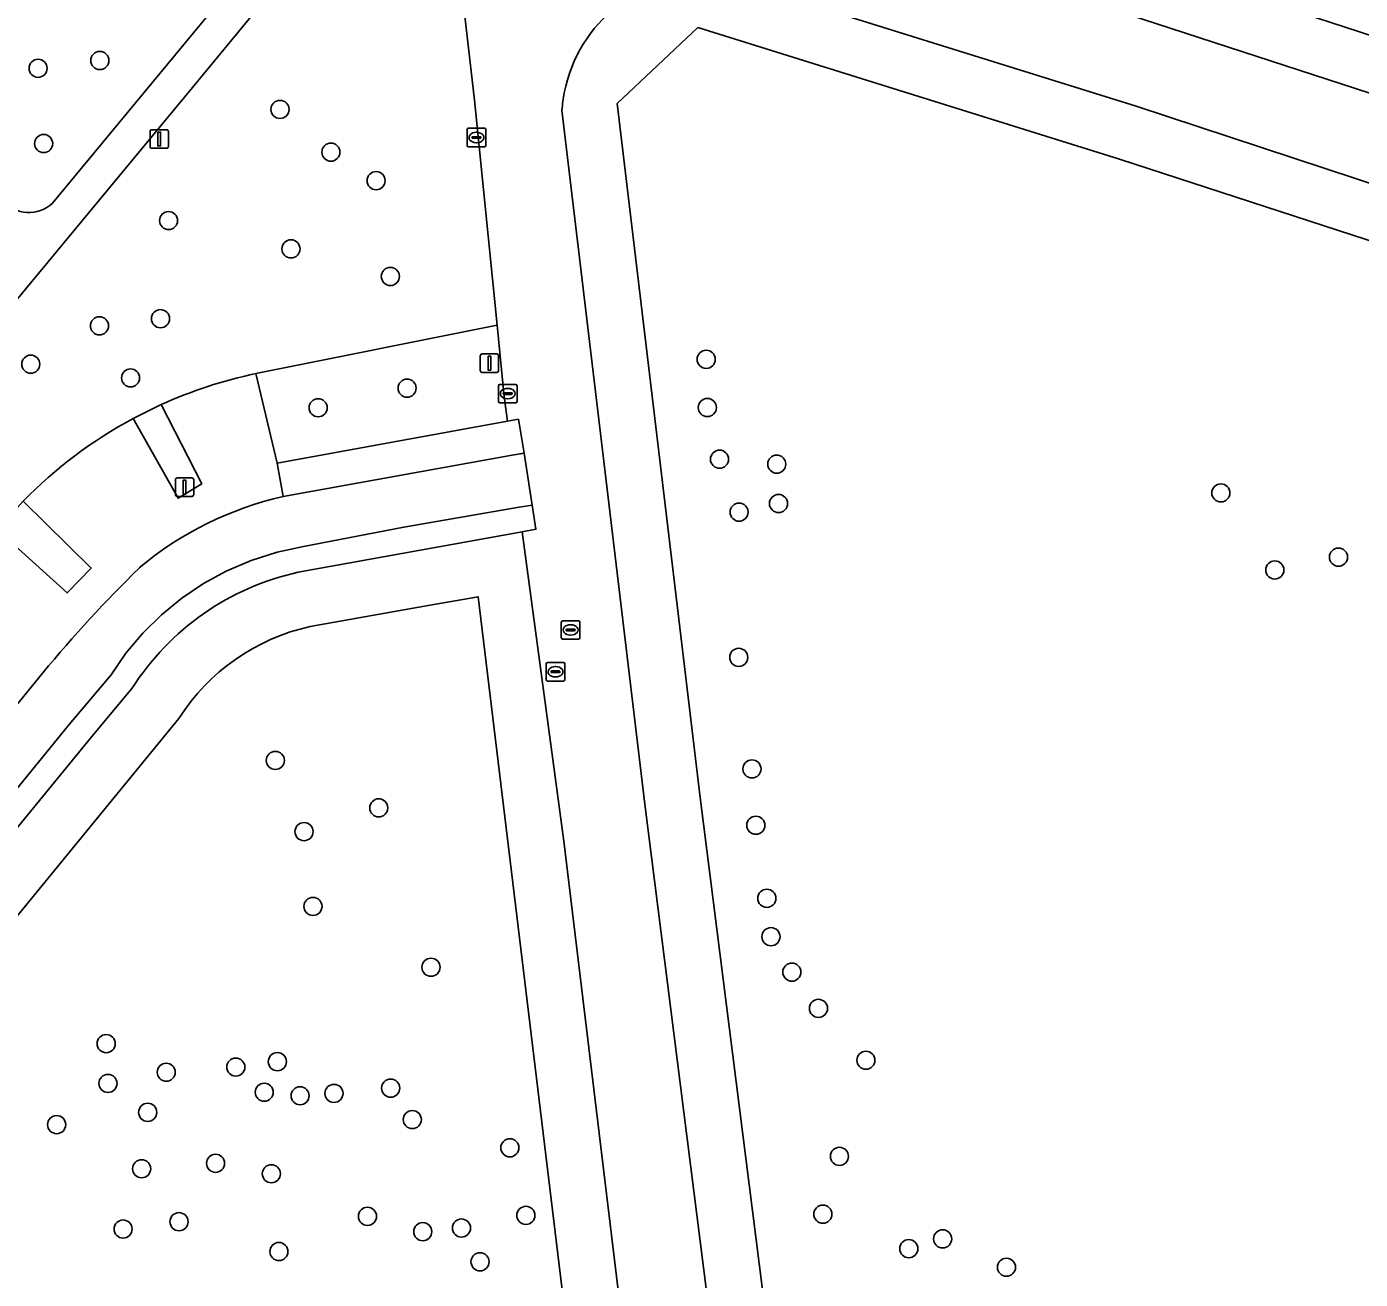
# Model space of a CAD drawing. Extents: x 155275 to 156265, y 382654 to 383635.
# Drawn here: x 155620.5 to 155692.4, y 382838.9 to 382906.5 of the extents above; entities that cross this region are included whole.
import ezdxf

# ---------------------------------------------------------------- set-up
doc = ezdxf.new("R2010")
doc.units = 0
for name, color, linetype in [('IMGEO_Boom', 7, 'Continuous'), ('IMGEO_Groenvoorziening', 7, 'Continuous'), ('IMGEO_Kolk', 7, 'Continuous'), ('IMGEO_Lichtmast', 7, 'Continuous'), ('IMGEO_Loofbos', 7, 'Continuous'), ('IMGEO_Parkeervlak_halfverhard', 7, 'Continuous'), ('IMGEO_Rijbaan_lokaal_gesloten', 7, 'Continuous'), ('IMGEO_Rijbaan_lokaal_halfverhard', 7, 'Continuous'), ('IMGEO_Rijbaan_lokaal_open', 7, 'Continuous'), ('IMGEO_Rioolput', 7, 'Continuous'), ('IMGEO_Voetpad_open', 7, 'Continuous')]:
    doc.layers.add(name, color=color, linetype=linetype)

msp = doc.modelspace()

# ---------------------------------------------------------------- linework, layer by layer
at = {"layer": 'IMGEO_Boom'}
for centre in [(155624.398, 382904.678), (155621.07, 382904.259), (155634.112, 382902.039), (155621.368, 382900.199), (155636.856, 382899.735), (155639.292, 382898.197), (155628.105, 382896.045), (155634.702, 382894.518), (155640.063, 382893.03), (155624.379, 382890.367), (155627.669, 382890.752), (155620.675, 382888.298), (155657.088, 382888.56), (155626.056, 382887.558), (155640.964, 382887.006), (155636.169, 382885.948), (155657.15, 382885.96), (155657.807, 382883.174), (155660.892, 382882.907), (155660.988, 382880.783), (155684.833, 382881.356), (155658.862, 382880.319), (155691.174, 382877.891), (155687.741, 382877.201), (155658.842, 382872.486), (155633.86, 382866.927), (155659.554, 382866.47), (155639.436, 382864.368), (155635.407, 382863.086), (155659.764, 382863.43), (155660.357, 382859.491), (155635.887, 382859.052), (155660.578, 382857.419), (155642.253, 382855.771), (155661.707, 382855.508), (155663.139, 382853.554), (155624.741, 382851.652), (155633.971, 382850.678), (155665.698, 382850.756), (155627.978, 382850.109), (155631.729, 382850.387), (155624.837, 382849.506), (155640.077, 382849.252), (155633.261, 382849.03), (155635.195, 382848.841), (155637.019, 382848.967), (155626.98, 382847.946), (155622.069, 382847.283), (155641.243, 382847.557), (155646.503, 382846.034), (155664.27, 382845.571), (155626.651, 382844.902), (155630.638, 382845.198), (155633.646, 382844.634), (155628.67, 382842.048), (155638.826, 382842.338), (155647.366, 382842.389), (155663.377, 382842.454), (155625.654, 382841.652), (155641.808, 382841.51), (155643.894, 382841.705), (155668.009, 382840.593), (155669.833, 382841.122), (155634.052, 382840.438), (155644.897, 382839.885), (155673.274, 382839.591)]:
    msp.add_circle(centre, 0.489, dxfattribs=at)
at = {"layer": 'IMGEO_Groenvoorziening'}
for points in [[(155937.541, 382826.332), (155936.958, 382826.589), (155920.684, 382831.77), (155660.436, 382916.637), (155650.027, 382919.992), (155641.261, 382922.57), (155632.466, 382925.283), (155625.045, 382928.281)], [(155623.859, 382925.525), (155631.218, 382922.908), (155642.872, 382919.148), (155649.107, 382917.137), (155659.516, 382913.782), (155681.378, 382906.655), (155707.492, 382898.143), (155734, 382889.508), (155762.271, 382880.46), (155792.38, 382870.456), (155818.814, 382861.879), (155845.361, 382853.249), (155875.166, 382843.61), (155900.261, 382835.383), (155919.774, 382828.911), (155936.048, 382823.73)], [(155640.911, 382913.46), (155638.564, 382914.347), (155629.399, 382903.229), (155606.896, 382876.059), (155612.485, 382871.506), (155613.537, 382872.79), (155618.871, 382879.364), (155620.265, 382880.911)], [(155762.085, 382875.538), (155732.215, 382885.192), (155705.705, 382893.825), (155680.264, 382902.212), (155657.534, 382909.321), (155657.437, 382909.324)], [(155621.842, 382896.975), (155630.311, 382907.221)], [(155644.603, 382902.54), (155644.069, 382907.07)], [(155897.748, 382828.117), (155872.41, 382836.457), (155679.369, 382899.349), (155656.639, 382906.458), (155652.29, 382902.36), (155656.761, 382864.919), (155660.64, 382834.249)], [(155652.29, 382902.36), (155656.639, 382906.458), (155679.369, 382899.349), (155872.41, 382836.457), (155897.748, 382828.117), (155927.902, 382818.345)], [(155632.808, 382887.788), (155645.813, 382890.409), (155644.603, 382902.54)], [(155660.64, 382834.249), (155656.761, 382864.919), (155652.29, 382902.36)], [(155649.311, 382902.004), (155653.782, 382864.563), (155657.647, 382834.037)], [(155626.193, 382885.369), (155627.709, 382886.119)], [(155652.937, 382833.447), (155649.415, 382862.574), (155647.175, 382879.261), (155641.572, 382878.243), (155635.098, 382877.079)], [(155635.741, 382874.149), (155642.108, 382875.291), (155644.794, 382875.759), (155649.95, 382833.169)], [(155626.128, 382870.802), (155623.888, 382868.119), (155613.274, 382855.167), (155607.613, 382848.21), (155601.067, 382840.165), (155603.394, 382838.272), (155609.94, 382846.317), (155628.661, 382869.194)]]:
    msp.add_lwpolyline(points, dxfattribs=at)
for points in [[(155646.199, 382886.533), (155645.813, 382890.409), (155632.808, 382887.788), (155633.95, 382882.958), (155646.375, 382885.225)], [(155627.709, 382886.119), (155626.193, 382885.369), (155628.615, 382881.065), (155629.892, 382881.845)], [(155620.265, 382880.911), (155618.871, 382879.364), (155622.637, 382875.961), (155623.934, 382877.305)]]:
    msp.add_lwpolyline(points, close=True, dxfattribs=at)
for centre, radius, start, end in [((155657.202, 382901.415), 7.913, 88.30031, 168.88641), ((155656.918, 382901.449), 7.627, 168.72277, 175.82339), ((155620.581, 382898.321), 1.845, 220.01507, 313.13646), ((155637.865, 382863.715), 24.598, 101.86326, 114.38525), ((155637.872, 382863.668), 24.644, 118.2888, 135.59931), ((155638.15, 382863.17), 14.24, 102.37603, 147.59086), ((155638.156, 382863.163), 11.248, 102.39599, 147.57719)]:
    msp.add_arc(centre, radius, start, end, dxfattribs=at)
at = {"layer": 'IMGEO_Kolk'}
for p, q in [((155644.203, 382900.099), (155644.203, 382900.951)), ((155644.278, 382901.025), (155645.13, 382901.025)), ((155644.691, 382900.805), (155644.716, 382900.805)), ((155645.204, 382900.951), (155645.204, 382900.099)), ((155645.13, 382900.025), (155644.278, 382900.025)), ((155644.462, 382900.519), (155644.462, 382900.531)), ((155644.9, 382900.482), (155644.502, 382900.482)), ((155644.505, 382900.568), (155644.903, 382900.568)), ((155644.714, 382900.245), (155644.689, 382900.245)), ((155644.946, 382900.531), (155644.946, 382900.519)), ((155645.89, 382886.285), (155645.89, 382887.137)), ((155645.965, 382887.211), (155646.817, 382887.211)), ((155646.378, 382886.991), (155646.403, 382886.991)), ((155646.891, 382887.137), (155646.891, 382886.285)), ((155646.149, 382886.705), (155646.149, 382886.717)), ((155646.587, 382886.668), (155646.189, 382886.668)), ((155646.192, 382886.754), (155646.59, 382886.754)), ((155646.401, 382886.431), (155646.376, 382886.431)), ((155646.633, 382886.717), (155646.633, 382886.705)), ((155646.817, 382886.211), (155645.965, 382886.211))]:
    msp.add_line(p, q, dxfattribs=at)
for points in [[(155644.203, 382900.099), (155644.203, 382900.951)], [(155644.278, 382901.025), (155645.13, 382901.025)], [(155645.204, 382900.951), (155645.204, 382900.099)], [(155645.13, 382900.025), (155644.278, 382900.025)], [(155645.89, 382886.285), (155645.89, 382887.137)], [(155645.965, 382887.211), (155646.817, 382887.211)], [(155646.891, 382887.137), (155646.891, 382886.285)], [(155646.817, 382886.211), (155645.965, 382886.211)]]:
    msp.add_lwpolyline(points, dxfattribs=at)
for centre, radius, start, end in [((155644.28, 382900.949), 0.0765, 91.55205, 178.44795), ((155644.28, 382900.949), 0.0765, 91.55205, 178.44795), ((155645.128, 382900.949), 0.0765, 1.55205, 88.44795), ((155645.128, 382900.949), 0.0765, 1.55205, 88.44795), ((155644.28, 382900.101), 0.0765, 181.55205, 268.44795), ((155644.28, 382900.101), 0.0765, 181.55205, 268.44795), ((155644.502, 382900.528), 0.0403, 85.87752, 175.75265), ((155644.499, 382900.518), 0.0366, 178.93798, 274.71019), ((155644.903, 382900.525), 0.043, 264.86636, 352.45326), ((155644.907, 382900.53), 0.0386, 1.73085, 96.63898), ((155645.128, 382900.101), 0.0765, 271.55205, 358.44795), ((155645.128, 382900.101), 0.0765, 271.55205, 358.44795), ((155645.967, 382887.135), 0.0765, 91.55205, 178.44795), ((155645.967, 382887.135), 0.0765, 91.55205, 178.44795), ((155646.815, 382887.135), 0.0765, 1.55205, 88.44795), ((155646.815, 382887.135), 0.0765, 1.55205, 88.44795), ((155645.967, 382886.287), 0.0765, 181.55205, 268.44795), ((155645.967, 382886.287), 0.0765, 181.55205, 268.44795), ((155646.189, 382886.714), 0.0403, 85.87752, 175.75265), ((155646.186, 382886.704), 0.0366, 178.93798, 274.71019), ((155646.59, 382886.711), 0.043, 264.86636, 352.45326), ((155646.594, 382886.716), 0.0386, 1.73085, 96.63898), ((155646.815, 382886.287), 0.0765, 271.55205, 358.44795), ((155646.815, 382886.287), 0.0765, 271.55205, 358.44795)]:
    msp.add_arc(centre, radius, start, end, dxfattribs=at)
for centre, major_axis, ratio, start_param, end_param in [((155644.69, 382900.525), (-0.387, 0.002), 0.722429, 4.712389, 7.853982), ((155644.715, 382900.525), (-0.39, 0.002), 0.717154, 1.570796, 4.712389), ((155646.377, 382886.711), (-0.387, 0.002), 0.722429, 4.712389, 7.853982), ((155646.402, 382886.711), (-0.39, 0.002), 0.717154, 1.570796, 4.712389)]:
    msp.add_ellipse(centre, major_axis=major_axis, ratio=ratio, start_param=start_param, end_param=end_param, dxfattribs=at)
at = {"layer": 'IMGEO_Lichtmast'}
for p, q in [((155627.104, 382900.046), (155627.104, 382900.846)), ((155627.104, 382900.846), (155627.104, 382900.046)), ((155627.204, 382900.946), (155627.994, 382900.946)), ((155627.994, 382900.946), (155627.204, 382900.946)), ((155628.094, 382900.846), (155628.094, 382900.046)), ((155628.094, 382900.046), (155628.094, 382900.846)), ((155627.994, 382899.946), (155627.204, 382899.946)), ((155627.204, 382899.946), (155627.994, 382899.946)), ((155644.906, 382887.953), (155644.906, 382888.753)), ((155644.906, 382888.753), (155644.906, 382887.953)), ((155645.006, 382888.853), (155645.796, 382888.853)), ((155645.796, 382888.853), (155645.006, 382888.853)), ((155645.896, 382888.753), (155645.896, 382887.953)), ((155645.896, 382887.953), (155645.896, 382888.753)), ((155645.796, 382887.853), (155645.006, 382887.853)), ((155645.006, 382887.853), (155645.796, 382887.853)), ((155628.47, 382881.267), (155628.47, 382882.067)), ((155628.47, 382882.067), (155628.47, 382881.267)), ((155628.57, 382882.167), (155629.36, 382882.167)), ((155629.36, 382882.167), (155628.57, 382882.167)), ((155629.46, 382882.067), (155629.46, 382881.267)), ((155629.46, 382881.267), (155629.46, 382882.067)), ((155629.36, 382881.167), (155628.57, 382881.167)), ((155628.57, 382881.167), (155629.36, 382881.167))]:
    msp.add_line(p, q, dxfattribs=at)
for points in [[(155627.524, 382900.821), (155627.674, 382900.821), (155627.674, 382900.071), (155627.524, 382900.071), (155627.524, 382900.821)], [(155645.326, 382888.728), (155645.476, 382888.728), (155645.476, 382887.978), (155645.326, 382887.978), (155645.326, 382888.728)], [(155628.89, 382882.042), (155629.04, 382882.042), (155629.04, 382881.292), (155628.89, 382881.292), (155628.89, 382882.042)]]:
    msp.add_lwpolyline(points, dxfattribs=at)
for centre, start, end in [((155627.204, 382900.846), 90, 180), ((155627.204, 382900.846), 90, 180), ((155627.994, 382900.846), 0, 90), ((155627.994, 382900.846), 360, 90), ((155627.204, 382900.046), 180, 270), ((155627.204, 382900.046), 180, 270), ((155627.994, 382900.046), 270, 0), ((155627.994, 382900.046), 270, 0), ((155645.006, 382888.753), 90, 180), ((155645.006, 382888.753), 90, 180), ((155645.796, 382888.753), 0, 90), ((155645.796, 382888.753), 360, 90), ((155645.006, 382887.953), 180, 270), ((155645.006, 382887.953), 180, 270), ((155645.796, 382887.953), 270, 0), ((155645.796, 382887.953), 270, 0), ((155628.57, 382882.067), 90, 180), ((155628.57, 382882.067), 90, 180), ((155629.36, 382882.067), 0, 90), ((155629.36, 382882.067), 360, 90), ((155628.57, 382881.267), 180, 270), ((155628.57, 382881.267), 180, 270), ((155629.36, 382881.267), 270, 0), ((155629.36, 382881.267), 270, 0)]:
    msp.add_arc(centre, 0.1, start, end, dxfattribs=at)
at = {"layer": 'IMGEO_Loofbos'}
for points in [[(155625.045, 382928.281), (155632.466, 382925.283), (155641.261, 382922.57), (155650.027, 382919.992), (155660.436, 382916.637), (155920.684, 382831.77), (155936.958, 382826.589), (155937.541, 382826.332)], [(155649.95, 382833.169), (155644.794, 382875.759), (155642.108, 382875.291), (155635.741, 382874.149)], [(155628.661, 382869.194), (155609.94, 382846.317), (155603.394, 382838.272), (155601.067, 382840.165), (155599.804, 382838.613), (155599.543, 382834.722), (155599.337, 382830.856), (155649.233, 382814.569), (155649.799, 382814.865), (155649.964, 382815.142), (155650.32, 382815.526), (155651.152, 382815.37), (155652.603, 382814.818), (155652.996, 382814.453), (155653.113, 382813.833), (155653.754, 382813.093), (155916.374, 382727.369)]]:
    msp.add_lwpolyline(points, dxfattribs=at)
msp.add_arc((155638.156, 382863.163), 11.248, 102.39599, 147.57719, dxfattribs=at)
at = {"layer": 'IMGEO_Parkeervlak_halfverhard'}
for points in [[(155634.29, 382881.159), (155633.95, 382882.958), (155632.808, 382887.788)], [(155627.709, 382886.119), (155629.892, 382881.845), (155628.615, 382881.065), (155626.193, 382885.369)], [(155620.265, 382880.911), (155623.934, 382877.305), (155622.637, 382875.961), (155618.871, 382879.364), (155613.537, 382872.79), (155617.398, 382869.697), (155616.482, 382868.495), (155616.366, 382868.395), (155615.071, 382867.009), (155614.004, 382865.641), (155610.253, 382868.77), (155607.641, 382865.539), (155606.964, 382864.714), (155603.37, 382860.305), (155607.179, 382857.177), (155605.901, 382855.615), (155602.044, 382858.678)], [(155602.044, 382858.678), (155600.643, 382856.959), (155600.022, 382856.231), (155598.6, 382854.487), (155602.425, 382851.337), (155601.589, 382850.339), (155597.738, 382853.431), (155595.872, 382851.144), (155595.375, 382850.575), (155592.589, 382847.132), (155597.791, 382842.857), (155608.021, 382855.324), (155621.331, 382871.659)]]:
    msp.add_lwpolyline(points, dxfattribs=at)
for centre, radius, start, end in [((155637.865, 382863.715), 24.598, 101.86326, 114.38525), ((155637.872, 382863.668), 24.644, 118.2888, 135.59931), ((155638.358, 382863.182), 18.432, 102.75129, 129.92913), ((155678.183, 382824.646), 73.772, 134.44235, 140.41121)]:
    msp.add_arc(centre, radius, start, end, dxfattribs=at)
at = {"layer": 'IMGEO_Rijbaan_lokaal_gesloten'}
for points in [[(155657.437, 382909.324), (155657.534, 382909.321), (155680.264, 382902.212), (155705.705, 382893.825), (155732.215, 382885.192), (155762.085, 382875.538), (155790.926, 382865.936), (155819.086, 382856.936), (155843.892, 382848.855), (155873.348, 382839.307), (155898.686, 382830.967), (155916.644, 382825.19), (155928.773, 382821.216)], [(155644.069, 382907.07), (155644.603, 382902.54), (155645.813, 382890.409), (155646.199, 382886.533), (155646.375, 382885.225), (155646.966, 382885.333), (155647.276, 382883.504), (155647.708, 382880.7), (155647.907, 382879.394), (155647.175, 382879.261), (155649.415, 382862.574), (155652.937, 382833.447)], [(155936.048, 382823.73), (155919.774, 382828.911), (155900.261, 382835.383), (155875.166, 382843.61), (155845.361, 382853.249), (155818.814, 382861.879), (155792.38, 382870.456), (155762.271, 382880.46), (155734, 382889.508), (155707.492, 382898.143), (155681.378, 382906.655)], [(155657.647, 382834.037), (155653.782, 382864.563), (155649.311, 382902.004)]]:
    msp.add_lwpolyline(points, dxfattribs=at)
for centre, radius, start, end in [((155657.202, 382901.415), 7.913, 88.30031, 168.88641), ((155656.918, 382901.449), 7.627, 168.72277, 175.82339)]:
    msp.add_arc(centre, radius, start, end, dxfattribs=at)
at = {"layer": 'IMGEO_Rijbaan_lokaal_halfverhard'}
msp.add_lwpolyline([(155646.621, 382883.386), (155647.276, 382883.504), (155646.966, 382885.333), (155646.375, 382885.225), (155633.95, 382882.958), (155634.29, 382881.159)], close=True, dxfattribs=at)
for points in [[(155635.098, 382877.079), (155641.572, 382878.243), (155647.175, 382879.261), (155647.907, 382879.394), (155647.708, 382880.7), (155646.999, 382880.578), (155640.779, 382879.513), (155635.384, 382878.472), (155633.955, 382878.163), (155632.562, 382877.717), (155631.218, 382877.14), (155629.98, 382876.463), (155628.811, 382875.675), (155627.72, 382874.781), (155626.716, 382873.79), (155625.809, 382872.71), (155625.006, 382871.55), (155622.738, 382868.856), (155612.247, 382855.989)], [(155613.274, 382855.167), (155623.888, 382868.119), (155626.128, 382870.802)]]:
    msp.add_lwpolyline(points, dxfattribs=at)
msp.add_arc((155638.15, 382863.17), 14.24, 102.37603, 147.59086, dxfattribs=at)
at = {"layer": 'IMGEO_Rijbaan_lokaal_open'}
for points in [[(155647.708, 382880.7), (155647.276, 382883.504), (155646.621, 382883.386), (155634.29, 382881.159)], [(155621.331, 382871.659), (155608.021, 382855.324), (155597.791, 382842.857), (155599.969, 382841.061), (155602.968, 382844.675), (155606.592, 382849.042), (155612.247, 382855.989), (155622.738, 382868.856), (155625.006, 382871.55), (155625.809, 382872.71), (155626.716, 382873.79), (155627.72, 382874.781), (155628.811, 382875.675), (155629.98, 382876.463), (155631.218, 382877.14), (155632.562, 382877.717), (155633.955, 382878.163), (155635.384, 382878.472), (155640.779, 382879.513), (155646.999, 382880.578), (155647.708, 382880.7)]]:
    msp.add_lwpolyline(points, dxfattribs=at)
for centre, radius, start, end in [((155638.358, 382863.182), 18.432, 102.75129, 129.92913), ((155678.183, 382824.646), 73.772, 134.44235, 140.41121)]:
    msp.add_arc(centre, radius, start, end, dxfattribs=at)
at = {"layer": 'IMGEO_Rioolput'}
for p, q in [((155649.278, 382873.538), (155649.278, 382874.39)), ((155649.353, 382874.464), (155650.205, 382874.464)), ((155649.766, 382874.244), (155649.791, 382874.244)), ((155650.279, 382874.39), (155650.279, 382873.538)), ((155650.205, 382873.464), (155649.353, 382873.464)), ((155649.537, 382873.958), (155649.537, 382873.97)), ((155649.975, 382873.921), (155649.577, 382873.921)), ((155649.58, 382874.007), (155649.978, 382874.007)), ((155649.789, 382873.684), (155649.764, 382873.684)), ((155650.021, 382873.97), (155650.021, 382873.958)), ((155648.464, 382871.282), (155648.464, 382872.134)), ((155648.539, 382872.208), (155649.391, 382872.208)), ((155648.952, 382871.988), (155648.977, 382871.988)), ((155649.465, 382872.134), (155649.465, 382871.282)), ((155649.391, 382871.208), (155648.539, 382871.208)), ((155648.723, 382871.702), (155648.723, 382871.714)), ((155649.161, 382871.665), (155648.763, 382871.665)), ((155648.766, 382871.751), (155649.164, 382871.751)), ((155648.975, 382871.428), (155648.95, 382871.428)), ((155649.207, 382871.714), (155649.207, 382871.702))]:
    msp.add_line(p, q, dxfattribs=at)
for points in [[(155649.278, 382873.538), (155649.278, 382874.39)], [(155649.353, 382874.464), (155650.205, 382874.464)], [(155650.279, 382874.39), (155650.279, 382873.538)], [(155650.205, 382873.464), (155649.353, 382873.464)], [(155648.464, 382871.282), (155648.464, 382872.134)], [(155648.539, 382872.208), (155649.391, 382872.208)], [(155649.465, 382872.134), (155649.465, 382871.282)], [(155649.391, 382871.208), (155648.539, 382871.208)]]:
    msp.add_lwpolyline(points, dxfattribs=at)
for centre, radius, start, end in [((155649.355, 382874.388), 0.0765, 91.55205, 178.44795), ((155649.355, 382874.388), 0.0765, 91.55205, 178.44795), ((155650.203, 382874.388), 0.0765, 1.55205, 88.44795), ((155650.203, 382874.388), 0.0765, 1.55205, 88.44795), ((155649.355, 382873.54), 0.0765, 181.55205, 268.44795), ((155649.355, 382873.54), 0.0765, 181.55205, 268.44795), ((155649.577, 382873.967), 0.0403, 85.87752, 175.75265), ((155649.574, 382873.957), 0.0366, 178.93798, 274.71019), ((155649.978, 382873.964), 0.043, 264.86636, 352.45326), ((155649.982, 382873.969), 0.0386, 1.73085, 96.63898), ((155650.203, 382873.54), 0.0765, 271.55205, 358.44795), ((155650.203, 382873.54), 0.0765, 271.55205, 358.44795), ((155648.541, 382872.132), 0.0765, 91.55205, 178.44795), ((155648.541, 382872.132), 0.0765, 91.55205, 178.44795), ((155649.389, 382872.132), 0.0765, 1.55205, 88.44795), ((155649.389, 382872.132), 0.0765, 1.55205, 88.44795), ((155648.541, 382871.284), 0.0765, 181.55205, 268.44795), ((155648.541, 382871.284), 0.0765, 181.55205, 268.44795), ((155648.763, 382871.711), 0.0403, 85.87752, 175.75265), ((155648.76, 382871.701), 0.0366, 178.93798, 274.71019), ((155649.164, 382871.708), 0.043, 264.86636, 352.45326), ((155649.168, 382871.713), 0.0386, 1.73085, 96.63898), ((155649.389, 382871.284), 0.0765, 271.55205, 358.44795), ((155649.389, 382871.284), 0.0765, 271.55205, 358.44795)]:
    msp.add_arc(centre, radius, start, end, dxfattribs=at)
for centre, major_axis, ratio, start_param, end_param in [((155649.765, 382873.964), (-0.387, 0.002), 0.722429, 4.712389, 7.853982), ((155649.79, 382873.964), (-0.39, 0.002), 0.717154, 1.570796, 4.712389), ((155648.951, 382871.708), (-0.387, 0.002), 0.722429, 4.712389, 7.853982), ((155648.976, 382871.708), (-0.39, 0.002), 0.717154, 1.570796, 4.712389)]:
    msp.add_ellipse(centre, major_axis=major_axis, ratio=ratio, start_param=start_param, end_param=end_param, dxfattribs=at)
at = {"layer": 'IMGEO_Voetpad_open'}
for points in [[(155629.399, 382903.229), (155638.564, 382914.347), (155636.753, 382915.014), (155633.168, 382910.871), (155630.941, 382911.682), (155624.081, 382914.177), (155623.261, 382914.504), (155617.478, 382916.812), (155617.22, 382916.951), (155611.697, 382919.926), (155614.57, 382924.394), (155613.749, 382924.934), (155610.912, 382920.501), (155610.13, 382919.279), (155606.101, 382916.175), (155594.602, 382932.957), (155596.797, 382934.475), (155597.274, 382933.866), (155601.111, 382936.897)], [(155630.311, 382907.221), (155621.842, 382896.975)], [(155606.896, 382876.059), (155629.399, 382903.229)]]:
    msp.add_lwpolyline(points, dxfattribs=at)
msp.add_arc((155620.581, 382898.321), 1.845, 220.01507, 313.13646, dxfattribs=at)

doc.saveas('drawing.dxf')
